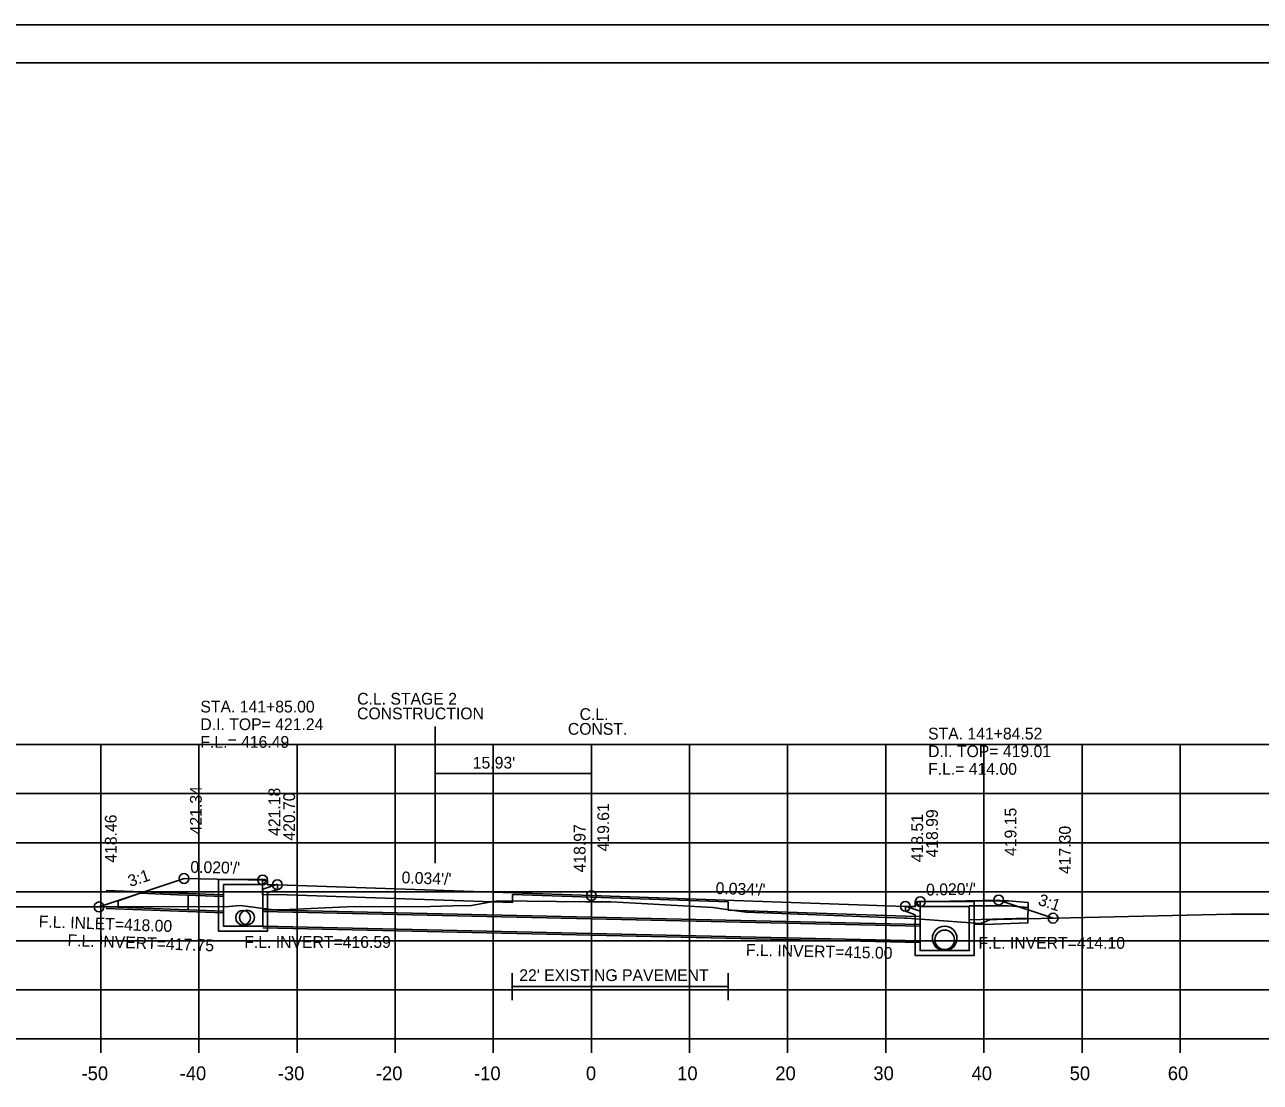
# Model space of a CAD drawing. Extents: x 1538688 to 1540766, y 656250 to 671912.
# Drawn here: x 1538800.4 to 1538926.3, y 662416.9 to 662524.7 of the extents above; entities that cross this region are included whole.
import ezdxf

# ---------------------------------------------------------------- set-up
doc = ezdxf.new("R2010")
doc.units = 0
for name, color, linetype in [('18', 7, 'Continuous'), ('20', 7, 'Continuous'), ('22', 7, 'Continuous'), ('26', 7, 'Continuous'), ('39', 7, 'Continuous'), ('40', 7, 'Continuous'), ('41', 7, 'Continuous'), ('42', 7, 'Continuous'), ('7', 7, 'Continuous'), ('Borings', 7, 'Continuous'), ('Default', 7, 'Continuous'), ('Horizontal Alignment', 7, 'Continuous'), ('RipRap', 7, 'Continuous'), ('Wall Heights', 7, 'Continuous')]:
    doc.layers.add(name, color=color, linetype=linetype)

msp = doc.modelspace()

# ---------------------------------------------------------------- linework, layer by layer
at = {"layer": '18'}
msp.add_lwpolyline([(1538798.02, 662434.8), (1538805.25, 662434.79), (1538809.34, 662434.8), (1538812.36, 662434.82), (1538821.22, 662434.84), (1538822.4, 662434.93), (1538824.76, 662434.63), (1538825.83, 662434.5), (1538827.39, 662434.53), (1538833.25, 662434.81), (1538834.72, 662434.83), (1538840.64, 662434.8), (1538844.07, 662434.9), (1538845.96, 662434.94), (1538847.79, 662435.29), (1538848.68, 662435.43), (1538857.59, 662435.31), (1538860.17, 662435.3), (1538862.68, 662435.18), (1538870.56, 662434.73), (1538871.95, 662434.53), (1538873.96, 662434.27), (1538890.1, 662433.66), (1538890.2, 662433.66), (1538890.21, 662433.66), (1538890.24, 662433.66), (1538890.34, 662433.66), (1538897.79, 662433.1), (1538898.21, 662433.24), (1538898.76, 662433.47), (1538899.5, 662433.52), (1538923.37, 662434.05), (1538927.55, 662434.06)], dxfattribs=at)
at = {"layer": '20'}
msp.add_lwpolyline([(1538808, 662434.8), (1538816.67, 662437.69), (1538821.67, 662437.59), (1538824.67, 662437.53), (1538825.17, 662437.53), (1538825.18, 662437.03), (1538826.18, 662437.05), (1538858.18, 662435.95), (1538890.18, 662434.85), (1538891.18, 662434.83), (1538891.19, 662435.33), (1538891.69, 662435.33), (1538894.69, 662435.39), (1538899.69, 662435.49), (1538905.23, 662433.65)], dxfattribs=at)
at = {"layer": '22'}
for p, q in [((1538718.18, 662451.34), (1538998.18, 662451.34)), ((1538808.18, 662421.34), (1538808.18, 662451.34)), ((1538818.18, 662421.34), (1538818.18, 662451.34)), ((1538828.18, 662421.34), (1538828.18, 662451.34)), ((1538838.18, 662421.34), (1538838.18, 662451.34)), ((1538848.18, 662421.34), (1538848.18, 662451.34)), ((1538858.18, 662421.34), (1538858.18, 662451.34)), ((1538868.18, 662421.34), (1538868.18, 662451.34)), ((1538878.18, 662421.34), (1538878.18, 662451.34)), ((1538888.18, 662421.34), (1538888.18, 662451.34)), ((1538898.18, 662421.34), (1538898.18, 662451.34)), ((1538908.18, 662421.34), (1538908.18, 662451.34)), ((1538918.18, 662421.34), (1538918.18, 662451.34)), ((1538718.18, 662446.34), (1538998.18, 662446.34)), ((1538718.18, 662441.34), (1538998.18, 662441.34)), ((1538718.18, 662436.34), (1538998.18, 662436.34)), ((1538718.18, 662431.34), (1538998.18, 662431.34)), ((1538718.18, 662426.34), (1538998.18, 662426.34)), ((1538718.18, 662421.34), (1538998.18, 662421.34))]:
    msp.add_line(p, q, dxfattribs=at)
at = {"layer": '26'}
for p, q in [((1538687.78, 662524.7), (1539021.11, 662524.7)), ((1538808.74, 662436.47), (1538820.68, 662436.03)), ((1538808.74, 662434.64), (1538820.68, 662434.2)), ((1538824.68, 662434.51), (1538891.68, 662433.01)), ((1538824.68, 662432.68), (1538891.68, 662431.18))]:
    msp.add_line(p, q, dxfattribs=at)
msp.add_lwpolyline([(1538687.77, 662524.7), (1539021.11, 662524.7), (1539021.11, 662311.36), (1538687.77, 662311.36)], close=True, dxfattribs=at)
for centre in [(1538816.67, 662437.69), (1538824.67, 662437.53), (1538826.18, 662437.05), (1538858.18, 662435.95), (1538891.69, 662435.33), (1538899.69, 662435.49), (1538808, 662434.8), (1538890.18, 662434.85), (1538905.23, 662433.65)]:
    msp.add_circle(centre, 0.5, dxfattribs=at)
at = {"layer": '39'}
for p, q in [((1538820.18, 662437.59), (1538824.93, 662437.59)), ((1538820.18, 662436.09), (1538820.18, 662437.59)), ((1538820.68, 662436.09), (1538820.68, 662437.09)), ((1538820.68, 662437.09), (1538824.68, 662437.09)), ((1538825.01, 662437.42), (1538824.68, 662437.09)), ((1538826.18, 662437.11), (1538824.68, 662436.59)), ((1538825.01, 662437.42), (1538824.93, 662437.59)), ((1538816.01, 662436.04), (1538820.68, 662435.87)), ((1538817.07, 662436), (1538817.09, 662434.5)), ((1538824.68, 662436.09), (1538824.68, 662436.59)), ((1538826.18, 662436.58), (1538825.18, 662436.23)), ((1538825.18, 662436.09), (1538825.18, 662436.23)), ((1538808.09, 662434.83), (1538820.68, 662434.37)), ((1538824.68, 662434.34), (1538891.68, 662432.84)), ((1538890.18, 662434.87), (1538891.68, 662434.35)), ((1538890.18, 662434.35), (1538891.18, 662434)), ((1538891.34, 662435.19), (1538891.43, 662435.35)), ((1538891.34, 662435.19), (1538891.68, 662434.85)), ((1538897.18, 662435.35), (1538891.43, 662435.35)), ((1538896.68, 662434.85), (1538891.68, 662434.85)), ((1538891.68, 662433.85), (1538891.68, 662434.35)), ((1538896.68, 662433.85), (1538896.68, 662434.85)), ((1538897.18, 662433.85), (1538897.18, 662435.35)), ((1538900.66, 662435.4), (1538902.69, 662435.25)), ((1538900.69, 662434.9), (1538902.68, 662434.75)), ((1538891.18, 662433.85), (1538891.18, 662434)), ((1538824.68, 662432.84), (1538891.68, 662431.34))]:
    msp.add_line(p, q, dxfattribs=at)
for points in [[(1538826.18, 662436.58), (1538826.18, 662437.11)], [(1538809.95, 662434.76), (1538809.94, 662435.4), (1538812.18, 662436.18), (1538816.01, 662436.04)], [(1538825.18, 662436.09), (1538825.18, 662432.34), (1538822.68, 662432.34), (1538820.18, 662432.34), (1538820.18, 662436.09)], [(1538824.68, 662436.09), (1538824.68, 662432.84), (1538822.68, 662432.84), (1538820.68, 662432.84), (1538820.68, 662436.09)], [(1538890.18, 662434.35), (1538890.18, 662434.87)], [(1538896.68, 662434.9), (1538899.18, 662434.9), (1538900.69, 662434.9)], [(1538897.18, 662435.4), (1538899.18, 662435.4), (1538900.69, 662435.4)], [(1538897.2, 662432.99), (1538899.12, 662433.05), (1538902.67, 662433.16), (1538902.69, 662435.25)], [(1538897.18, 662433.85), (1538897.18, 662429.84), (1538894.18, 662429.84), (1538891.18, 662429.84), (1538891.18, 662433.85)], [(1538896.68, 662433.85), (1538896.68, 662430.34), (1538894.18, 662430.34), (1538891.68, 662430.34), (1538891.68, 662433.85)], [(1538896.68, 662433.48), (1538899.1, 662433.55), (1538902.65, 662433.66)]]:
    msp.add_lwpolyline(points, dxfattribs=at)
for centre, radius in [((1538822.68, 662433.69), 0.75), ((1538823.08, 662433.72), 0.75), ((1538894.18, 662431.59), 1.25), ((1538894.18, 662431.44), 1)]:
    msp.add_circle(centre, radius, dxfattribs=at)
at = {"layer": '7'}
for p, q in [((1538850.12, 662428.05), (1538850.12, 662425.3)), ((1538872.12, 662428.05), (1538872.12, 662425.3)), ((1538872.12, 662426.68), (1538850.12, 662426.68))]:
    msp.add_line(p, q, dxfattribs=at)
at = {"layer": 'Borings'}
for p, q in [((1538718.18, 662421.34), (1538998.18, 662421.34)), ((1538808.18, 662419.94), (1538808.18, 662421.34)), ((1538818.18, 662419.94), (1538818.18, 662421.34)), ((1538828.18, 662419.94), (1538828.18, 662421.34)), ((1538838.18, 662419.94), (1538838.18, 662421.34)), ((1538848.18, 662419.94), (1538848.18, 662421.34)), ((1538858.18, 662419.94), (1538858.18, 662421.34)), ((1538868.18, 662419.94), (1538868.18, 662421.34)), ((1538878.18, 662419.94), (1538878.18, 662421.34)), ((1538888.18, 662419.94), (1538888.18, 662421.34)), ((1538898.18, 662419.94), (1538898.18, 662421.34)), ((1538908.18, 662419.94), (1538908.18, 662421.34)), ((1538918.18, 662419.94), (1538918.18, 662421.34))]:
    msp.add_line(p, q, dxfattribs=at)
at = {"layer": 'Default'}
for p, q in [((1538842.25, 662453.18), (1538842.25, 662439.27)), ((1538858.18, 662450.89), (1538858.18, 662445.89)), ((1538858.18, 662448.39), (1538842.25, 662448.39))]:
    msp.add_line(p, q, dxfattribs=at)
at = {"layer": 'RipRap'}
for p, q in [((1538700.18, 662520.8), (1539016.36, 662520.8)), ((1538852.7, 662520.54), (1538852.7, 662520.54)), ((1538852.7, 662520.54), (1538852.7, 662520.54))]:
    msp.add_line(p, q, dxfattribs=at)
at = {"layer": 'Wall Heights'}
msp.add_lwpolyline([(1538891.69, 662435.33), (1538891.69, 662433.83), (1538890.18, 662433.85), (1538872.13, 662434.48), (1538872.13, 662435.31), (1538858.18, 662435.78), (1538850.13, 662436.06), (1538850.13, 662435.23), (1538826.18, 662436.05), (1538824.67, 662436.03), (1538824.67, 662437.53)], dxfattribs=at)

# ---------------------------------------------------------------- texts
at = {"layer": '40'}
for s, p in [('STA. 141+85.00', (1538818.33, 662454.61)), ('D.I. TOP= 421.24', (1538818.33, 662452.81)), ('STA. 141+84.52', (1538892.49, 662451.86)), ('F.L.= 416.49', (1538818.33, 662451.01)), ('D.I. TOP= 419.01', (1538892.49, 662450.06)), ('F.L.= 414.00', (1538892.49, 662448.26)), ('F.L. INVERT=416.59', (1538822.8, 662430.62)), ('F.L. INVERT=414.10', (1538897.62, 662430.53))]:
    msp.add_text(s, height=1.2, dxfattribs=at).set_placement(p)
for s, rotation, p in [('F.L. INLET=418.00', 357.9054, (1538801.84, 662432.73)), ('F.L. INVERT=417.75', 357.9054, (1538804.77, 662430.81)), ('F.L. INVERT=415.00', 358.7175, (1538873.91, 662429.83))]:
    msp.add_text(s, height=1.2, rotation=rotation, dxfattribs=at).set_placement(p)
at = {"layer": '41'}
for s, p in [('421.34', (1538818.47, 662442.19)), ('421.18', (1538826.47, 662442.03)), ('420.70', (1538827.98, 662441.55)), ('419.61', (1538859.98, 662440.45)), ('418.99', (1538893.49, 662439.83)), ('419.15', (1538901.49, 662439.99)), ('418.46', (1538809.8, 662439.3)), ('418.97', (1538857.58, 662438.31)), ('418.51', (1538891.98, 662439.35)), ('417.30', (1538907.03, 662438.15))]:
    msp.add_text(s, height=1.2, rotation=90, dxfattribs=at).set_placement(p)
at = {"layer": '42'}
for s, rotation, p in [("0.020'/'", 358.8542, (1538817.3, 662438.28)), ('3:1', 18.4349, (1538811.18, 662436.82)), ("0.034'/'", 358.0364, (1538838.82, 662437.21)), ("0.034'/'", 358.0364, (1538870.82, 662436.12)), ("0.020'/'", 1.1458, (1538892.3, 662435.95)), ('3:1', 341.5651, (1538903.62, 662435.03))]:
    msp.add_text(s, height=1.2, rotation=rotation, dxfattribs=at).set_placement(p)
at = {"layer": '7'}
msp.add_text("22' EXISTING PAVEMENT", height=1.2, dxfattribs=at).set_placement((1538850.83, 662427.24))
at = {"layer": 'Default'}
for s, p in [('C.L. STAGE 2', (1538834.31, 662455.41)), ('CONSTRUCTION', (1538834.3, 662453.91)), ('C.L.', (1538856.98, 662453.84)), ('CONST.', (1538855.78, 662452.34)), ("15.93'", (1538846.09, 662448.89))]:
    msp.add_text(s, height=1.2, dxfattribs=at).set_placement(p)
at = {"layer": 'Horizontal Alignment'}
for s, p in [('-50', (1538806.22, 662417.14)), ('-40', (1538816.22, 662417.14)), ('-30', (1538826.22, 662417.14)), ('-20', (1538836.22, 662417.14)), ('-10', (1538846.22, 662417.14)), ('0', (1538857.62, 662417.14)), ('10', (1538866.92, 662417.14)), ('20', (1538876.92, 662417.14)), ('30', (1538886.92, 662417.14)), ('40', (1538896.92, 662417.14)), ('50', (1538906.92, 662417.14)), ('60', (1538916.92, 662417.14))]:
    msp.add_text(s, height=1.4, dxfattribs=at).set_placement(p)

doc.saveas('drawing.dxf')
